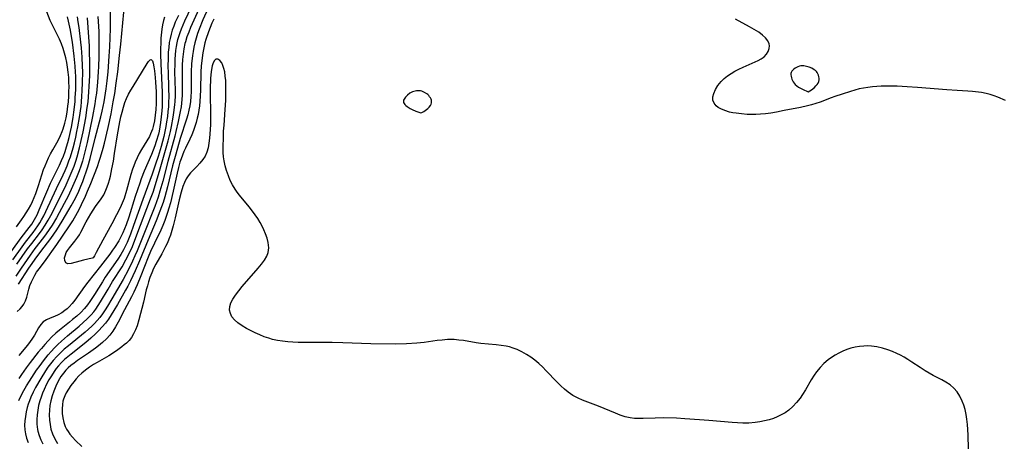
# Model space of a CAD drawing. Header units: inches. Extents: x 1073367 to 1082519, y 1569854 to 1574957.
# Tile 423 of 565: x 1079294 to 1079624, y 1573180 to 1573321. Entities that reach past the tile are written whole.
import ezdxf

# ---------------------------------------------------------------- set-up
doc = ezdxf.new("R2010")
doc.units = ezdxf.units.IN
doc.header["$MEASUREMENT"] = 0
doc.layers.add('CGG_CurvaNivelLidar_v1', color=7, linetype='Continuous', lineweight=30, true_color=0x008008)

msp = doc.modelspace()

# ---------------------------------------------------------------- linework, layer by layer
at = {"layer": 'CGG_CurvaNivelLidar_v1'}
for points in [[(1079356.8341, 1573331.0958, 71.5), (1079351.2113, 1573318.459, 71.5), (1079350.555, 1573316.8708, 71.5), (1079349.9569, 1573315.2708, 71.5), (1079349.4458, 1573313.65, 71.5), (1079349.2849, 1573313.0417, 71.5), (1079348.9122, 1573311.2709, 71.5), (1079348.6491, 1573309.4734, 71.5), (1079348.4723, 1573307.6567, 71.5), (1079348.3648, 1573305.8267, 71.5), (1079348.3149, 1573303.9884, 71.5), (1079348.3702, 1573297.3302, 71.5), (1079348.3483, 1573295.7799, 71.5), (1079348.2732, 1573294.2355, 71.5), (1079348.1639, 1573293.0394, 71.5), (1079348.0064, 1573291.837, 71.5), (1079347.739, 1573290.2077, 71.5), (1079347.0807, 1573286.9529, 71.5), (1079346.2865, 1573283.5251, 71.5), (1079345.9014, 1573281.9928, 71.5), (1079343.5954, 1573273.4295, 71.5), (1079341.8593, 1573266.8326, 71.5), (1079340.9212, 1573263.5687, 71.5), (1079340.2646, 1573261.516, 71.5), (1079339.147, 1573258.4166, 71.5), (1079335.3014, 1573248.6009, 71.5), (1079333.2468, 1573243.5162, 71.5), (1079332.5104, 1573241.8008, 71.5), (1079331.737, 1573240.103, 71.5), (1079330.1829, 1573237.0001, 71.5), (1079328.5216, 1573233.9528, 71.5), (1079324.7352, 1573227.3826, 71.5), (1079323.2656, 1573224.9145, 71.5), (1079322.5031, 1573223.7053, 71.5), (1079321.6185, 1573222.399, 71.5), (1079320.6757, 1573221.1387, 71.5), (1079319.8312, 1573220.1265, 71.5), (1079318.9398, 1573219.1523, 71.5), (1079318.0068, 1573218.2133, 71.5), (1079316.901, 1573217.1844, 71.5), (1079315.7584, 1573216.1882, 71.5), (1079310.2175, 1573211.6945, 71.5), (1079308.7836, 1573210.4827, 71.5), (1079307.4975, 1573209.3039, 71.5), (1079306.2665, 1573208.0695, 71.5), (1079305.0984, 1573206.7767, 71.5), (1079304.1667, 1573205.6367, 71.5), (1079303.2828, 1573204.4573, 71.5), (1079302.4437, 1573203.2434, 71.5), (1079300.8797, 1573200.7346, 71.5), (1079299.1343, 1573197.6469, 71.5), (1079298.3262, 1573196.0765, 71.5), (1079297.5393, 1573194.3784, 71.5), (1079297.0577, 1573193.1729, 71.5), (1079296.6711, 1573192.0489, 71.5), (1079296.3383, 1573190.9126, 71.5), (1079295.9927, 1573189.4566, 71.5), (1079295.7322, 1573187.9937, 71.5), (1079295.5588, 1573186.5321, 71.5), (1079295.4826, 1573185.0049, 71.5), (1079295.5469, 1573183.4936, 71.5), (1079295.7672, 1573182.0733, 71.5), (1079296.1274, 1573180.6766, 71.5), (1079296.6319, 1573179.2451, 71.5)], [(1079293.5741, 1573193.2616, 71), (1079294.3365, 1573194.986, 71), (1079295.1964, 1573196.6723, 71), (1079296.1039, 1573198.2463, 71), (1079297.0698, 1573199.7918, 71), (1079299.5149, 1573203.4733, 71), (1079300.6435, 1573205.0846, 71), (1079301.8093, 1573206.6647, 71), (1079303.3444, 1573208.589, 71), (1079304.4022, 1573209.7922, 71), (1079305.5022, 1573210.9559, 71), (1079306.6373, 1573212.0839, 71), (1079307.803, 1573213.1778, 71), (1079309.8903, 1573214.9964, 71), (1079313.7473, 1573218.2075, 71), (1079315.1498, 1573219.43, 71), (1079316.5021, 1573220.6931, 71), (1079317.7802, 1573222.0168, 71), (1079318.7042, 1573223.0998, 71), (1079319.3927, 1573224.0008, 71), (1079320.2067, 1573225.1748, 71), (1079320.9762, 1573226.3835, 71), (1079323.5005, 1573230.6813, 71), (1079325.0164, 1573233.1925, 71), (1079328.1773, 1573238.1677, 71), (1079329.5075, 1573240.4835, 71), (1079330.5968, 1573242.6393, 71), (1079331.6389, 1573244.9743, 71), (1079333.1948, 1573248.8661, 71), (1079337.7481, 1573260.9202, 71), (1079338.597, 1573263.2468, 71), (1079339.4551, 1573265.8118, 71), (1079341.0165, 1573270.9869, 71), (1079343.6415, 1573280.385, 71), (1079344.4199, 1573283.5507, 71), (1079344.7775, 1573285.2207, 71), (1079345.3759, 1573288.4019, 71), (1079345.6185, 1573289.9114, 71), (1079345.93, 1573292.4896, 71), (1079346.0109, 1573293.5569, 71), (1079346.0835, 1573295.4916, 71), (1079346.087, 1573297.3272, 71), (1079345.9541, 1573303.5158, 71), (1079345.9728, 1573306.2678, 71), (1079346.0309, 1573307.7737, 71), (1079346.1298, 1573309.2721, 71), (1079346.2763, 1573310.7601, 71), (1079346.4483, 1573312.033, 71), (1079346.6731, 1573313.2933, 71), (1079346.9189, 1573314.3748, 71), (1079347.215, 1573315.4431, 71), (1079347.6407, 1573316.7196, 71), (1079348.1252, 1573317.9803, 71), (1079349.2743, 1573320.6252, 71), (1079352.6085, 1573327.8096, 71)], [(1079357.0781, 1573324.916, 72), (1079355.3346, 1573320.9612, 72), (1079354.1215, 1573317.9157, 72), (1079353.5592, 1573316.3823, 72), (1079353.044, 1573314.8387, 72), (1079352.598, 1573313.2783, 72), (1079352.271, 1573311.8523, 72), (1079352.0105, 1573310.4108, 72), (1079351.8172, 1573309.0369, 72), (1079351.553, 1573306.2665, 72), (1079351.4174, 1573303.5075, 72), (1079351.35, 1573296.8677, 72), (1079351.2734, 1573295.2474, 72), (1079351.1265, 1573293.6374, 72), (1079350.9116, 1573292.1643, 72), (1079350.6188, 1573290.7052, 72), (1079350.231, 1573289.1859, 72), (1079349.784, 1573287.6777, 72), (1079347.7174, 1573281.209, 72), (1079346.1875, 1573275.9957, 72), (1079345.1651, 1573272.0661, 72), (1079343.4814, 1573264.9648, 72), (1079342.5715, 1573261.6628, 72), (1079341.9768, 1573259.7801, 72), (1079340.9136, 1573256.8276, 72), (1079339.6156, 1573253.5585, 72), (1079336.9278, 1573247.1896, 72), (1079334.0523, 1573240.1857, 72), (1079332.5488, 1573236.7756, 72), (1079330.9842, 1573233.4787, 72), (1079330.1038, 1573231.7188, 72), (1079329.3634, 1573230.3283, 72), (1079326.6099, 1573225.4703, 72), (1079325.4641, 1573223.5242, 72), (1079324.5521, 1573222.0514, 72), (1079323.595, 1573220.6135, 72), (1079322.5736, 1573219.225, 72), (1079321.5379, 1573217.9736, 72), (1079320.4377, 1573216.7734, 72), (1079319.2828, 1573215.6192, 72), (1079317.7363, 1573214.2056, 72), (1079316.0035, 1573212.7545, 72), (1079311.0556, 1573208.8843, 72), (1079309.9651, 1573207.9964, 72), (1079308.9108, 1573207.0741, 72), (1079307.854, 1573206.0483, 72), (1079306.8618, 1573204.9638, 72), (1079306.0787, 1573204.0006, 72), (1079305.3459, 1573202.9977, 72), (1079304.4534, 1573201.624, 72), (1079303.6295, 1573200.2027, 72), (1079302.8611, 1573198.7464, 72), (1079302.0091, 1573196.9697, 72), (1079301.4773, 1573195.73, 72), (1079300.9989, 1573194.4734, 72), (1079300.5854, 1573193.1993, 72), (1079300.1885, 1573191.6572, 72), (1079299.8844, 1573190.0876, 72), (1079299.676, 1573188.5123, 72), (1079299.5724, 1573186.9405, 72), (1079299.5905, 1573185.3819, 72), (1079299.7935, 1573183.6272, 72), (1079299.9089, 1573183.0645, 72), (1079300.329, 1573181.5899, 72), (1079300.8903, 1573180.1571, 72), (1079301.5732, 1573178.7724, 72)], [(1079291.2335, 1573243.5662, 72.5), (1079294.289, 1573247.8225, 72.5), (1079296.9897, 1573251.3059, 72.5), (1079297.8436, 1573252.4922, 72.5), (1079298.8279, 1573254.0515, 72.5), (1079299.6568, 1573255.6174, 72.5), (1079300.3903, 1573257.2204, 72.5), (1079302.8914, 1573263.3436, 72.5), (1079304.1213, 1573266.1877, 72.5), (1079304.7786, 1573267.5885, 72.5), (1079307.153, 1573272.233, 72.5), (1079307.9105, 1573273.8389, 72.5), (1079308.5252, 1573275.3197, 72.5), (1079309.0793, 1573276.8287, 72.5), (1079309.5815, 1573278.3605, 72.5), (1079310.0376, 1573279.9113, 72.5), (1079310.4502, 1573281.478, 72.5), (1079310.9225, 1573283.5305, 72.5), (1079311.2185, 1573285.0042, 72.5), (1079311.7674, 1573288.274, 72.5), (1079312.0158, 1573290.0692, 72.5), (1079312.3912, 1573293.512, 72.5), (1079312.4932, 1573294.8792, 72.5), (1079312.6192, 1573297.6195, 72.5), (1079312.6509, 1573299.3905, 72.5), (1079312.6267, 1573302.1341, 72.5), (1079312.5769, 1573303.5051, 72.5), (1079312.459, 1573305.428, 72.5), (1079312.1235, 1573308.8546, 72.5), (1079311.4974, 1573313.5649, 72.5), (1079311.0961, 1573316.1062, 72.5), (1079310.8303, 1573317.5849, 72.5), (1079310.2153, 1573320.5181, 72.5), (1079309.8579, 1573321.9681, 72.5)], [(1079291.478, 1573240.464, 72), (1079294.6171, 1573244.8917, 72), (1079295.7231, 1573246.4021, 72), (1079298.3324, 1573249.7183, 72), (1079299.1497, 1573250.8001, 72), (1079299.9315, 1573251.9077, 72), (1079300.5634, 1573252.8818, 72), (1079301.1589, 1573253.8802, 72), (1079301.9255, 1573255.2988, 72), (1079302.6421, 1573256.7495, 72), (1079306.1656, 1573264.4583, 72), (1079308.3671, 1573268.9646, 72), (1079309.0806, 1573270.4974, 72), (1079309.7467, 1573272.0523, 72), (1079310.3617, 1573273.654, 72), (1079310.8347, 1573275.0291, 72), (1079311.751, 1573278.0899, 72), (1079312.1917, 1573279.7748, 72), (1079312.6304, 1573281.6301, 72), (1079313.029, 1573283.4968, 72), (1079313.3333, 1573285.061, 72), (1079313.8768, 1573288.2032, 72), (1079314.4107, 1573291.979, 72), (1079314.5792, 1573293.5166, 72), (1079314.7347, 1573295.3463, 72), (1079314.8484, 1573297.1799, 72), (1079314.9532, 1573299.9674, 72), (1079314.9642, 1573303.5119, 72), (1079314.9087, 1573305.4413, 72), (1079314.7547, 1573308.5283, 72), (1079314.527, 1573311.6262, 72), (1079314.3472, 1573313.5653, 72), (1079313.7917, 1573318.3801, 72), (1079313.5031, 1573320.3582, 72), (1079313.2321, 1573321.9553, 72)], [(1079320.0939, 1573322.0951, 71), (1079320.2105, 1573320.4295, 71), (1079320.3667, 1573317.0913, 71), (1079320.4095, 1573315.4205, 71), (1079320.4267, 1573311.8165, 71), (1079320.3839, 1573308.5685, 71), (1079320.2813, 1573305.3255, 71), (1079320.1875, 1573303.5271, 71), (1079319.9393, 1573300.1372, 71), (1079319.5639, 1573296.4207, 71), (1079319.3226, 1573294.5708, 71), (1079319.0454, 1573292.798, 71), (1079318.2484, 1573288.5638, 71), (1079316.4557, 1573279.8277, 71), (1079316.0562, 1573278.0424, 71), (1079315.2695, 1573274.9143, 71), (1079314.8829, 1573273.5718, 71), (1079314.3614, 1573271.932, 71), (1079313.7926, 1573270.3084, 71), (1079312.9429, 1573268.1194, 71), (1079311.5996, 1573265.0428, 71), (1079310.0729, 1573261.8947, 71), (1079308.7489, 1573259.3769, 71), (1079306.1297, 1573254.5572, 71), (1079304.7006, 1573252.1439, 71), (1079303.7353, 1573250.6555, 71), (1079302.7216, 1573249.2016, 71), (1079301.7943, 1573247.9577, 71), (1079298.9379, 1573244.2863, 71), (1079297.349, 1573242.1087, 71), (1079294.3387, 1573237.6609, 71), (1079292.5011, 1573235.0109, 71)], [(1079292.8001, 1573251.5731, 73), (1079294.4782, 1573253.9121, 73), (1079295.2212, 1573255.0271, 73), (1079296.7622, 1573257.4623, 73), (1079297.5315, 1573258.8009, 73), (1079298.154, 1573260.0679, 73), (1079298.7147, 1573261.381, 73), (1079299.2307, 1573262.7279, 73), (1079300.1659, 1573265.4799, 73), (1079301.2563, 1573269.0267, 73), (1079301.8573, 1573270.7813, 73), (1079302.3594, 1573272.0568, 73), (1079303.5325, 1573274.6993, 73), (1079304.197, 1573276.0624, 73), (1079304.9004, 1573277.399, 73), (1079306.6967, 1573280.5492, 73), (1079307.5211, 1573282.1537, 73), (1079308.1151, 1573283.5622, 73), (1079308.4369, 1573284.4666, 73), (1079308.9749, 1573286.297, 73), (1079309.4066, 1573288.1735, 73), (1079309.7518, 1573290.0838, 73), (1079310.022, 1573292.0181, 73), (1079310.1824, 1573293.5426, 73), (1079310.3095, 1573295.3622, 73), (1079310.3672, 1573296.9281, 73), (1079310.3812, 1573298.496, 73), (1079310.3525, 1573300.0635, 73), (1079310.2789, 1573301.6277, 73), (1079310.1289, 1573303.4372, 73), (1079309.9135, 1573305.119, 73), (1079309.6341, 1573306.7212, 73), (1079309.287, 1573308.3062, 73), (1079308.8732, 1573309.8703, 73), (1079308.3893, 1573311.4087, 73), (1079307.8278, 1573312.9152, 73), (1079307.1467, 1573314.4776, 73), (1079304.7488, 1573319.3894, 73), (1079304.1034, 1573320.8123, 73), (1079302.9011, 1573323.6988, 73)], [(1079292.8611, 1573239.0931, 71.5), (1079296.4346, 1573244.1311, 71.5), (1079297.8699, 1573246.0188, 71.5), (1079300.4793, 1573249.342, 71.5), (1079301.3552, 1573250.54, 71.5), (1079302.4168, 1573252.1252, 71.5), (1079303.4041, 1573253.7607, 71.5), (1079304.2857, 1573255.3718, 71.5), (1079305.8371, 1573258.4129, 71.5), (1079309.4093, 1573265.7048, 71.5), (1079310.8212, 1573268.7954, 71.5), (1079311.4758, 1573270.3615, 71.5), (1079312.0886, 1573271.9687, 71.5), (1079312.648, 1573273.5956, 71.5), (1079313.1041, 1573275.0715, 71.5), (1079313.9098, 1573278.0584, 71.5), (1079314.4988, 1573280.5743, 71.5), (1079315.1097, 1573283.4781, 71.5), (1079315.9824, 1573288.1817, 71.5), (1079316.5289, 1573291.6425, 71.5), (1079316.768, 1573293.525, 71.5), (1079317.0739, 1573296.8511, 71.5), (1079317.1926, 1573298.6865, 71.5), (1079317.3403, 1573302.3646, 71.5), (1079317.3687, 1573306.6416, 71.5), (1079317.3054, 1573310.3812, 71.5), (1079317.2402, 1573312.2511, 71.5), (1079317.0865, 1573315.1947, 71.5), (1079316.8588, 1573318.4541, 71.5), (1079316.5369, 1573321.7024, 71.5)], [(1079292.9387, 1573223.1956, 70), (1079293.9537, 1573224.0759, 70), (1079294.6335, 1573224.8003, 70), (1079295.2024, 1573225.5843, 70), (1079295.7636, 1573226.7288, 70), (1079296.1755, 1573227.9747, 70), (1079296.8885, 1573230.6519, 70), (1079297.2793, 1573231.8616, 70), (1079297.7529, 1573233.0704, 70), (1079298.316, 1573234.2678, 70), (1079298.8844, 1573235.3125, 70), (1079299.5139, 1573236.3337, 70), (1079300.3373, 1573237.5171, 70), (1079302.0938, 1573239.8605, 70), (1079306.2414, 1573245.6593, 70), (1079310.3378, 1573251.5342, 70), (1079311.6276, 1573253.5737, 70), (1079313.2539, 1573256.3731, 70), (1079314.0175, 1573257.8065, 70), (1079314.6158, 1573259.0087, 70), (1079315.9255, 1573261.8434, 70), (1079316.6348, 1573263.4752, 70), (1079317.7339, 1573266.1571, 70), (1079319.929, 1573271.8216, 70), (1079320.5311, 1573273.5896, 70), (1079320.9625, 1573274.9684, 70), (1079321.8352, 1573277.995, 70), (1079322.2734, 1573279.6427, 70), (1079323.5245, 1573284.9064, 70), (1079324.4893, 1573289.4308, 70), (1079325.2555, 1573293.5139, 70), (1079325.7212, 1573296.3405, 70), (1079326.2464, 1573299.8112, 70), (1079326.7443, 1573303.526, 70), (1079327.3748, 1573308.9931, 70), (1079327.7709, 1573312.8312, 70), (1079328.749, 1573323.5851, 70)], [(1079293.4454, 1573232.2835, 70.5), (1079296.944, 1573237.671, 70.5), (1079297.9749, 1573239.2148, 70.5), (1079299.0402, 1573240.7315, 70.5), (1079300.9242, 1573243.2491, 70.5), (1079303.1784, 1573246.1618, 70.5), (1079304.2807, 1573247.6444, 70.5), (1079305.2861, 1573249.0962, 70.5), (1079306.2551, 1573250.5784, 70.5), (1079308.0481, 1573253.4545, 70.5), (1079310.3582, 1573257.2753, 70.5), (1079311.1402, 1573258.6216, 70.5), (1079312.506, 1573261.1611, 70.5), (1079313.652, 1573263.5564, 70.5), (1079314.3566, 1573265.169, 70.5), (1079315.0139, 1573266.8018, 70.5), (1079315.607, 1573268.42, 70.5), (1079316.1578, 1573270.0545, 70.5), (1079316.6745, 1573271.7015, 70.5), (1079317.4596, 1573274.444, 70.5), (1079319.1822, 1573281.2823, 70.5), (1079321.0435, 1573288.5001, 70.5), (1079321.4943, 1573290.3753, 70.5), (1079322.1539, 1573293.553, 70.5), (1079322.4053, 1573294.9916, 70.5), (1079322.8373, 1573297.8828, 70.5), (1079323.1722, 1573300.5572, 70.5), (1079323.4877, 1573303.5282, 70.5), (1079323.9096, 1573308.8352, 70.5), (1079324.097, 1573311.9881, 70.5), (1079324.2299, 1573315.0404, 70.5), (1079324.3126, 1573317.9896, 70.5), (1079324.3473, 1573320.7419, 70.5), (1079324.317, 1573323.6279, 70.5)], [(1079342.4864, 1573321.9394, 70), (1079342.1311, 1573320.8049, 70), (1079341.7951, 1573319.3426, 70), (1079341.5546, 1573317.8487, 70), (1079341.2479, 1573314.9017, 70), (1079341.1542, 1573313.4596, 70), (1079341.0874, 1573311.1041, 70), (1079341.0921, 1573309.477, 70), (1079341.1814, 1573306.2052, 70), (1079341.6225, 1573296.7899, 70), (1079341.6521, 1573293.5143, 70), (1079341.6014, 1573291.9768, 70), (1079341.5129, 1573290.4433, 70), (1079341.3553, 1573288.5078, 70), (1079341.1331, 1573286.584, 70), (1079340.9029, 1573285.1046, 70), (1079340.6161, 1573283.638, 70), (1079340.3833, 1573282.6358, 70), (1079339.6891, 1573280.1698, 70), (1079339.2046, 1573278.717, 70), (1079338.6735, 1573277.2846, 70), (1079338.0968, 1573275.8753, 70), (1079335.6591, 1573270.2485, 70), (1079334.6333, 1573267.6841, 70), (1079334.1124, 1573266.267, 70), (1079332.6134, 1573261.781, 70), (1079330.4725, 1573254.7925, 70), (1079329.5868, 1573252.2894, 70), (1079329.0338, 1573250.8984, 70), (1079328.4344, 1573249.5329, 70), (1079327.7769, 1573248.1998, 70), (1079327.0533, 1573246.9033, 70), (1079325.6685, 1573244.6787, 70), (1079325.0341, 1573243.7364, 70), (1079324.0921, 1573242.4294, 70), (1079320.9093, 1573238.3278, 70), (1079316.6787, 1573233.0036, 70), (1079315.5989, 1573231.5512, 70), (1079312.3352, 1573226.989, 70), (1079311.3946, 1573225.7977, 70), (1079310.3946, 1573224.7007, 70), (1079309.7151, 1573224.0665, 70), (1079309.0047, 1573223.4851, 70), (1079307.9318, 1573222.7384, 70), (1079306.7086, 1573222.0464, 70), (1079305.4775, 1573221.4772, 70), (1079304.102, 1573220.9333, 70), (1079302.8252, 1573220.3836, 70), (1079301.7131, 1573219.6798, 70), (1079300.879, 1573218.8005, 70), (1079300.1618, 1573217.7326, 70), (1079298.7665, 1573215.2735, 70), (1079297.9135, 1573213.9309, 70), (1079297.3264, 1573213.1007, 70), (1079296.4194, 1573211.9236, 70), (1079293.5121, 1573208.3883, 70)], [(1079347.1049, 1573322.4268, 70.5), (1079346.0729, 1573320.1809, 70.5), (1079345.528, 1573318.8609, 70.5), (1079345.0446, 1573317.5214, 70.5), (1079344.6375, 1573316.1552, 70.5), (1079344.3066, 1573314.767, 70.5), (1079344.0485, 1573313.3603, 70.5), (1079343.8429, 1573311.776, 70.5), (1079343.7083, 1573310.1768, 70.5), (1079343.6243, 1573308.4033, 70.5), (1079343.5963, 1573305.1529, 70.5), (1079343.6267, 1573303.5213, 70.5), (1079343.8173, 1573298.0328, 70.5), (1079343.8575, 1573295.0282, 70.5), (1079343.8244, 1573293.5289, 70.5), (1079343.7309, 1573291.8732, 70.5), (1079343.5839, 1573290.2213, 70.5), (1079343.3922, 1573288.5732, 70.5), (1079343.1469, 1573286.8383, 70.5), (1079342.8737, 1573285.2022, 70.5), (1079342.5555, 1573283.5739, 70.5), (1079342.169, 1573281.8751, 70.5), (1079341.737, 1573280.1856, 70.5), (1079341.2686, 1573278.5018, 70.5), (1079340.2597, 1573275.1514, 70.5), (1079339.436, 1573272.5643, 70.5), (1079338.3061, 1573269.2577, 70.5), (1079335.1621, 1573260.7599, 70.5), (1079332.0638, 1573251.9992, 70.5), (1079330.9909, 1573249.1121, 70.5), (1079329.8557, 1573246.3204, 70.5), (1079329.234, 1573244.9559, 70.5), (1079328.6787, 1573243.8455, 70.5), (1079327.8309, 1573242.3365, 70.5), (1079326.7832, 1573240.7015, 70.5), (1079322.5329, 1573234.6309, 70.5), (1079321.5679, 1573233.165, 70.5), (1079318.9258, 1573228.8889, 70.5), (1079318.0653, 1573227.5516, 70.5), (1079317.3218, 1573226.478, 70.5), (1079316.5439, 1573225.4338, 70.5), (1079315.5392, 1573224.204, 70.5), (1079314.2992, 1573222.879, 70.5), (1079312.9776, 1573221.6261, 70.5), (1079311.5988, 1573220.4268, 70.5), (1079310.575, 1573219.5825, 70.5), (1079307.2097, 1573216.9171, 70.5), (1079305.9549, 1573215.8651, 70.5), (1079304.641, 1573214.6303, 70.5), (1079303.3775, 1573213.3303, 70.5), (1079302.2316, 1573212.0871, 70.5), (1079301.115, 1573210.8085, 70.5), (1079300.0738, 1573209.543, 70.5), (1079297.346, 1573206.0627, 70.5), (1079296.0027, 1573204.2848, 70.5), (1079294.437, 1573202.0436, 70.5), (1079293.5523, 1573200.6648, 70.5)], [(1079358.9998, 1573321.2459, 72.5), (1079358.341, 1573319.8542, 72.5), (1079357.7333, 1573318.4349, 72.5), (1079357.1733, 1573316.993, 72.5), (1079356.3107, 1573314.4362, 72.5), (1079355.9959, 1573313.3294, 72.5), (1079355.5966, 1573311.6343, 72.5), (1079355.2763, 1573309.917, 72.5), (1079354.9245, 1573307.3842, 72.5), (1079354.7416, 1573305.4491, 72.5), (1079354.6243, 1573303.5055, 72.5), (1079354.4946, 1573297.3953, 72.5), (1079354.4326, 1573295.4802, 72.5), (1079354.313, 1573293.5762, 72.5), (1079354.1644, 1573292.1316, 72.5), (1079353.9656, 1573290.698, 72.5), (1079353.7189, 1573289.2778, 72.5), (1079353.4522, 1573288.0085, 72.5), (1079353.0884, 1573286.5945, 72.5), (1079352.6607, 1573285.2032, 72.5), (1079352.1739, 1573283.8368, 72.5), (1079351.5869, 1573282.3955, 72.5), (1079350.9415, 1573280.9898, 72.5), (1079349.4423, 1573277.9864, 72.5), (1079348.9169, 1573276.8016, 72.5), (1079348.4364, 1573275.5884, 72.5), (1079347.9979, 1573274.3506, 72.5), (1079347.6378, 1573273.2172, 72.5), (1079347.1414, 1573271.4265, 72.5), (1079346.7084, 1573269.6202, 72.5), (1079345.3793, 1573263.5309, 72.5), (1079344.405, 1573259.5806, 72.5), (1079343.9208, 1573257.8317, 72.5), (1079343.4914, 1573256.4269, 72.5), (1079342.5327, 1573253.6574, 72.5), (1079341.9091, 1573252.0619, 72.5), (1079341.2299, 1573250.4946, 72.5), (1079339.0723, 1573246.1384, 72.5), (1079337.7553, 1573243.2632, 72.5), (1079336.9964, 1573241.4426, 72.5), (1079334.4802, 1573235.0858, 72.5), (1079333.256, 1573232.1554, 72.5), (1079332.1193, 1573229.6122, 72.5), (1079331.3774, 1573228.1158, 72.5), (1079329.0326, 1573223.7024, 72.5), (1079326.8871, 1573219.5515, 72.5), (1079326.0159, 1573218.013, 72.5), (1079325.0552, 1573216.5403, 72.5), (1079324.0332, 1573215.2299, 72.5), (1079322.9096, 1573213.9958, 72.5), (1079321.6553, 1573212.7927, 72.5), (1079320.3202, 1573211.6645, 72.5), (1079319.2931, 1573210.881, 72.5), (1079316.9694, 1573209.2402, 72.5), (1079313.2461, 1573206.6949, 72.5), (1079312.1063, 1573205.876, 72.5), (1079311.0081, 1573205.0225, 72.5), (1079310.14, 1573204.2732, 72.5), (1079309.3253, 1573203.4773, 72.5), (1079308.4865, 1573202.5152, 72.5), (1079307.6485, 1573201.3548, 72.5), (1079306.7242, 1573199.7855, 72.5), (1079305.9258, 1573198.1323, 72.5), (1079305.2336, 1573196.42, 72.5), (1079304.6939, 1573194.829, 72.5), (1079304.2625, 1573193.207, 72.5), (1079303.9811, 1573191.6659, 72.5), (1079303.8125, 1573190.1091, 72.5), (1079303.751, 1573188.5479, 72.5), (1079303.8144, 1573186.7511, 72.5), (1079303.9955, 1573185.2265, 72.5), (1079304.3136, 1573183.7356, 72.5), (1079304.8677, 1573182.0841, 72.5), (1079305.6021, 1573180.5023, 72.5), (1079306.5346, 1573178.9371, 72.5)], [(1079624.8377, 1573293.9304, 72.5), (1079622.2637, 1573295.0444, 72.5), (1079620.9679, 1573295.5463, 72.5), (1079619.6426, 1573295.9918, 72.5), (1079618.299, 1573296.3486, 72.5), (1079616.7802, 1573296.623, 72.5), (1079613.7243, 1573296.9601, 72.5), (1079612.1968, 1573297.0761, 72.5), (1079608.5226, 1573297.2579, 72.5), (1079605.1345, 1573297.4784, 72.5), (1079595.268, 1573298.3132, 72.5), (1079591.7323, 1573298.5754, 72.5), (1079588.4705, 1573298.7377, 72.5), (1079586.9134, 1573298.7709, 72.5), (1079585.3599, 1573298.7731, 72.5), (1079583.097, 1573298.7207, 72.5), (1079581.5924, 1573298.6411, 72.5), (1079580.0988, 1573298.5184, 72.5), (1079578.6197, 1573298.3462, 72.5), (1079577.1206, 1573298.1107, 72.5), (1079575.6463, 1573297.8128, 72.5), (1079574.203, 1573297.449, 72.5), (1079572.7002, 1573296.9895, 72.5), (1079569.9658, 1573296.0681, 72.5), (1079567.4801, 1573295.2784, 72.5), (1079566.2645, 1573294.8716, 72.5), (1079562.5172, 1573293.4, 72.5), (1079561.0789, 1573292.9132, 72.5), (1079559.6019, 1573292.4697, 72.5), (1079558.2686, 1573292.1156, 72.5), (1079555.9792, 1573291.5927, 72.5), (1079550.4992, 1573290.5915, 72.5), (1079547.8562, 1573290.0224, 72.5), (1079546.035, 1573289.7174, 72.5), (1079544.1792, 1573289.4852, 72.5), (1079542.5022, 1573289.3282, 72.5), (1079541.0205, 1573289.2518, 72.5), (1079539.5346, 1573289.2367, 72.5), (1079538.0528, 1573289.2826, 72.5), (1079536.1894, 1573289.4288, 72.5), (1079534.3686, 1573289.6625, 72.5), (1079533.2524, 1573289.8528, 72.5), (1079532.1729, 1573290.0828, 72.5), (1079530.5855, 1573290.5418, 72.5), (1079529.1663, 1573291.1443, 72.5), (1079528.3661, 1573291.6248, 72.5), (1079527.6829, 1573292.1775, 72.5), (1079526.9704, 1573293.0557, 72.5), (1079526.5795, 1573294.0465, 72.5), (1079526.5521, 1573295.129, 72.5), (1079526.8242, 1573296.2787, 72.5), (1079527.409, 1573297.6382, 72.5), (1079528.2369, 1573298.9996, 72.5), (1079529.2845, 1573300.3066, 72.5), (1079530.3111, 1573301.3176, 72.5), (1079531.413, 1573302.2238, 72.5), (1079532.6314, 1573303.0472, 72.5), (1079533.9333, 1573303.7916, 72.5), (1079535.2888, 1573304.4757, 72.5), (1079536.6707, 1573305.1153, 72.5), (1079540.7034, 1573306.8956, 72.5), (1079541.7457, 1573307.3952, 72.5), (1079542.8098, 1573307.9726, 72.5), (1079543.7339, 1573308.6179, 72.5), (1079544.5385, 1573309.4425, 72.5), (1079545.1232, 1573310.3662, 72.5), (1079545.4741, 1573311.3442, 72.5), (1079545.5642, 1573312.3342, 72.5), (1079545.478, 1573312.906, 72.5), (1079545.0078, 1573313.9492, 72.5), (1079544.2072, 1573314.9444, 72.5), (1079543.158, 1573315.899, 72.5), (1079541.9234, 1573316.8175, 72.5), (1079540.4438, 1573317.7698, 72.5), (1079538.8533, 1573318.6929, 72.5), (1079534.1958, 1573321.1772, 72.5)], [(1079612.3323, 1573177.0851, 73), (1079612.2524, 1573181.7082, 73), (1079612.1772, 1573183.5758, 73), (1079612.0288, 1573185.3072, 73), (1079611.8097, 1573187.0228, 73), (1079611.5388, 1573188.6514, 73), (1079611.1937, 1573190.2479, 73), (1079610.7777, 1573191.7187, 73), (1079610.26, 1573193.1341, 73), (1079609.4586, 1573194.7778, 73), (1079608.5504, 1573196.1638, 73), (1079607.4745, 1573197.4089, 73), (1079606.2082, 1573198.5131, 73), (1079604.8041, 1573199.4708, 73), (1079603.3716, 1573200.2763, 73), (1079600.517, 1573201.7324, 73), (1079599.1519, 1573202.4681, 73), (1079597.7946, 1573203.2674, 73), (1079596.1145, 1573204.3497, 73), (1079593.3884, 1573206.208, 73), (1079592.0019, 1573207.1085, 73), (1079590.7892, 1573207.829, 73), (1079589.548, 1573208.5003, 73), (1079588.2809, 1573209.1189, 73), (1079586.8144, 1573209.7511, 73), (1079585.3223, 1573210.3054, 73), (1079583.4904, 1573210.8636, 73), (1079581.6384, 1573211.2871, 73), (1079579.7754, 1573211.5525, 73), (1079578.4535, 1573211.6242, 73), (1079577.1793, 1573211.5871, 73), (1079575.7372, 1573211.4324, 73), (1079574.3043, 1573211.173, 73), (1079572.8868, 1573210.8184, 73), (1079571.4914, 1573210.3722, 73), (1079570.1402, 1573209.8407, 73), (1079568.8251, 1573209.2214, 73), (1079567.5744, 1573208.5277, 73), (1079566.3699, 1573207.7544, 73), (1079565.2173, 1573206.9041, 73), (1079563.8133, 1573205.6916, 73), (1079562.5126, 1573204.3644, 73), (1079561.3252, 1573202.9299, 73), (1079560.5131, 1573201.7847, 73), (1079559.5215, 1573200.2123, 73), (1079557.6191, 1573196.9388, 73), (1079556.6294, 1573195.3077, 73), (1079555.8219, 1573194.1025, 73), (1079554.6757, 1573192.6401, 73), (1079553.4098, 1573191.2962, 73), (1079552.0259, 1573190.0894, 73), (1079550.8093, 1573189.2227, 73), (1079549.5225, 1573188.4605, 73), (1079548.1746, 1573187.8024, 73), (1079546.8444, 1573187.2753, 73), (1079545.4742, 1573186.8359, 73), (1079543.9175, 1573186.4417, 73), (1079542.3314, 1573186.1349, 73), (1079540.7235, 1573185.9092, 73), (1079538.5825, 1573185.7372, 73), (1079536.5734, 1573185.7121, 73), (1079534.8044, 1573185.7708, 73), (1079533.0291, 1573185.8811, 73), (1079525.1366, 1573186.5844, 73), (1079522.0118, 1573186.8341, 73), (1079517.1004, 1573187.1851, 73), (1079514.2937, 1573187.3378, 73), (1079509.9177, 1573187.4533, 73), (1079507.2123, 1573187.4089, 73), (1079503.1614, 1573187.2503, 73), (1079501.7305, 1573187.2412, 73), (1079500.2213, 1573187.3093, 73), (1079498.7344, 1573187.4926, 73), (1079497.0806, 1573187.8697, 73), (1079495.4511, 1573188.3901, 73), (1079493.8356, 1573189.0069, 73), (1079488.1575, 1573191.4028, 73), (1079482.7949, 1573193.4467, 73), (1079481.363, 1573194.0694, 73), (1079480.426, 1573194.5308, 73), (1079479.5167, 1573195.0392, 73), (1079477.955, 1573196.1016, 73), (1079476.6918, 1573197.1318, 73), (1079475.4754, 1573198.2439, 73), (1079474.2909, 1573199.4133, 73), (1079470.4929, 1573203.3776, 73), (1079469.4249, 1573204.4469, 73), (1079468.0878, 1573205.694, 73), (1079466.7802, 1573206.7939, 73), (1079465.4216, 1573207.8146, 73), (1079464.0114, 1573208.7441, 73), (1079462.4295, 1573209.63, 73), (1079460.7944, 1573210.3888, 73), (1079459.5381, 1573210.8683, 73), (1079458.2554, 1573211.2598, 73), (1079457.104, 1573211.5248, 73), (1079455.4773, 1573211.7954, 73), (1079453.8278, 1573211.9901, 73), (1079448.6868, 1573212.4831, 73), (1079447.1114, 1573212.6994, 73), (1079442.7919, 1573213.3835, 73), (1079441.2547, 1573213.5848, 73), (1079439.7152, 1573213.7175, 73), (1079438.5203, 1573213.7525, 73), (1079437.3999, 1573213.7258, 73), (1079435.7045, 1573213.597, 73), (1079434.0038, 1573213.3986, 73), (1079429.6393, 1573212.8165, 73), (1079427.1947, 1573212.5652, 73), (1079423.6798, 1573212.3246, 73), (1079420.1555, 1573212.2162, 73), (1079411.7246, 1573212.3146, 73), (1079402.2561, 1573212.6739, 73), (1079398.7697, 1573212.7601, 73), (1079388.984, 1573212.7409, 73), (1079387.3133, 1573212.7671, 73), (1079385.5587, 1573212.8449, 73), (1079383.8123, 1573212.9816, 73), (1079382.0791, 1573213.1821, 73), (1079380.3657, 1573213.4561, 73), (1079378.681, 1573213.8186, 73), (1079377.4329, 1573214.1663, 73), (1079375.8972, 1573214.6942, 73), (1079374.3932, 1573215.3004, 73), (1079372.9218, 1573215.964, 73), (1079371.4873, 1573216.6685, 73), (1079369.9508, 1573217.487, 73), (1079368.5014, 1573218.3514, 73), (1079367.0953, 1573219.3423, 73), (1079365.8965, 1573220.4236, 73), (1079365.0956, 1573221.4287, 73), (1079364.5409, 1573222.502, 73), (1079364.2846, 1573223.6302, 73), (1079364.37, 1573224.8107, 73), (1079364.7468, 1573226.022, 73), (1079365.3504, 1573227.2509, 73), (1079366.2618, 1573228.6787, 73), (1079367.3382, 1573230.1096, 73), (1079368.5249, 1573231.5394, 73), (1079373.8908, 1573237.6757, 73), (1079374.9891, 1573239.018, 73), (1079375.9641, 1573240.3676, 73), (1079376.7439, 1573241.7507, 73), (1079377.1907, 1573242.9649, 73), (1079377.355, 1573243.779, 73), (1079377.4136, 1573244.5369, 73), (1079377.382, 1573245.4305, 73), (1079377.2559, 1573246.3315, 73), (1079376.8998, 1573247.7448, 73), (1079376.3967, 1573249.165, 73), (1079375.7936, 1573250.5913, 73), (1079375.215, 1573251.8262, 73), (1079374.571, 1573253.0503, 73), (1079373.7812, 1573254.3521, 73), (1079372.9108, 1573255.6269, 73), (1079371.979, 1573256.8773, 73), (1079370.8906, 1573258.2442, 73), (1079367.582, 1573262.2408, 73), (1079366.8193, 1573263.2258, 73), (1079366.1059, 1573264.2382, 73), (1079365.261, 1573265.6443, 73), (1079364.525, 1573267.1135, 73), (1079363.8867, 1573268.6334, 73), (1079363.2422, 1573270.5138, 73), (1079362.8193, 1573272.0742, 73), (1079362.4938, 1573273.6616, 73), (1079362.2955, 1573275.0774, 73), (1079362.1781, 1573276.5079, 73), (1079362.1342, 1573278.171, 73), (1079362.2054, 1573281.7685, 73), (1079362.2917, 1573283.7024, 73), (1079362.4219, 1573285.7259, 73), (1079362.8399, 1573290.9082, 73), (1079363.0113, 1573293.9875, 73), (1079363.0627, 1573295.6171, 73), (1079363.0821, 1573297.229, 73), (1079363.0578, 1573299.0892, 73), (1079362.9867, 1573300.6365, 73), (1079362.8577, 1573302.1201, 73), (1079362.6582, 1573303.5156, 73), (1079362.4006, 1573304.6922, 73), (1079362.0651, 1573305.7373, 73), (1079361.6443, 1573306.6125, 73), (1079361.0212, 1573307.3897, 73), (1079360.3454, 1573307.8063, 73), (1079359.7032, 1573307.797, 73), (1079359.2027, 1573307.3632, 73), (1079358.7925, 1573306.5879, 73), (1079358.4637, 1573305.5514, 73), (1079358.2118, 1573304.3169, 73), (1079358.0119, 1573302.6933, 73), (1079357.9075, 1573301.2011, 73), (1079357.8186, 1573298.0189, 73), (1079357.8861, 1573287.7039, 73), (1079357.867, 1573285.9448, 73), (1079357.8047, 1573284.2121, 73), (1079357.5756, 1573281.261, 73), (1079357.3729, 1573279.6541, 73), (1079357.0829, 1573278.1141, 73), (1079356.6699, 1573276.6621, 73), (1079356.0901, 1573275.3241, 73), (1079355.3219, 1573274.1229, 73), (1079354.3309, 1573272.9068, 73), (1079353.2507, 1573271.7578, 73), (1079351.2087, 1573269.7169, 73), (1079350.3625, 1573268.7133, 73), (1079349.6764, 1573267.6197, 73), (1079349.1029, 1573266.4126, 73), (1079348.614, 1573265.1168, 73), (1079348.0209, 1573263.1704, 73), (1079347.3737, 1573260.5729, 73), (1079346.0239, 1573254.5922, 73), (1079345.3179, 1573251.8848, 73), (1079344.4064, 1573248.7766, 73), (1079343.9327, 1573247.431, 73), (1079343.3971, 1573246.1591, 73), (1079342.802, 1573244.9179, 73), (1079341.5167, 1573242.4981, 73), (1079339.5169, 1573239.0749, 73), (1079338.789, 1573237.6288, 73), (1079338.1377, 1573236.1198, 73), (1079337.5483, 1573234.5634, 73), (1079337.0756, 1573233.166, 73), (1079336.6747, 1573231.8252, 73), (1079336.3168, 1573230.4671, 73), (1079335.3578, 1573226.2631, 73), (1079333.8306, 1573220.3647, 73), (1079333.2086, 1573218.3339, 73), (1079332.6868, 1573216.9811, 73), (1079332.0666, 1573215.6934, 73), (1079331.3338, 1573214.4893, 73), (1079330.5588, 1573213.4849, 73), (1079329.6843, 1573212.5734, 73), (1079328.9445, 1573211.9309, 73), (1079328.1625, 1573211.3198, 73), (1079326.7477, 1573210.2853, 73), (1079325.2602, 1573209.2743, 73), (1079323.7081, 1573208.3048, 73), (1079319.8394, 1573206.1003, 73), (1079318.6398, 1573205.3832, 73), (1079317.2644, 1573204.4947, 73), (1079315.9298, 1573203.5393, 73), (1079314.6793, 1573202.5056, 73), (1079313.7207, 1573201.5728, 73), (1079312.8227, 1573200.588, 73), (1079311.9671, 1573199.5715, 73), (1079311.0252, 1573198.3807, 73), (1079310.156, 1573197.1555, 73), (1079309.4025, 1573195.8767, 73), (1079308.9252, 1573194.838, 73), (1079308.5461, 1573193.7634, 73), (1079308.3521, 1573193.043, 73), (1079308.1577, 1573192.0173, 73), (1079308.0282, 1573190.4931, 73), (1079308.0661, 1573188.961, 73), (1079308.2613, 1573187.4425, 73), (1079308.6155, 1573185.96, 73), (1079309.1417, 1573184.5384, 73), (1079309.5599, 1573183.708, 73), (1079310.0851, 1573182.8635, 73), (1079310.6792, 1573182.0554, 73), (1079311.597, 1573180.9775, 73), (1079312.586, 1573179.9391, 73), (1079314.7319, 1573177.8485, 73)]]:
    msp.add_polyline3d(points, dxfattribs=at)
for points in [[(1079318.5, 1573241.1532, 69.5), (1079318.1701, 1573241.1088, 69.5), (1079315.2031, 1573240.4192, 69.5), (1079313.984, 1573240.0975, 69.5), (1079311.0714, 1573239.2328, 69.5), (1079309.9729, 1573239.17, 69.5), (1079309.3088, 1573239.5326, 69.5), (1079308.9413, 1573240.2364, 69.5), (1079308.894, 1573241.1718, 69.5), (1079309.175, 1573242.2248, 69.5), (1079309.4778, 1573242.9074, 69.5), (1079309.8512, 1573243.5735, 69.5), (1079310.5317, 1573244.565, 69.5), (1079312.3299, 1573246.7756, 69.5), (1079313.309, 1573248.0752, 69.5), (1079313.8481, 1573248.9314, 69.5), (1079314.3592, 1573249.8284, 69.5), (1079316.1878, 1573253.1909, 69.5), (1079317.7545, 1573255.936, 69.5), (1079318.5206, 1573257.1795, 69.5), (1079319.322, 1573258.3576, 69.5), (1079321.2118, 1573260.9069, 69.5), (1079322.0419, 1573262.3405, 69.5), (1079322.7688, 1573263.8884, 69.5), (1079323.2272, 1573265.0116, 69.5), (1079323.6427, 1573266.1696, 69.5), (1079324.0047, 1573267.3603, 69.5), (1079324.2922, 1573268.5134, 69.5), (1079324.7985, 1573270.9704, 69.5), (1079325.2718, 1573273.5808, 69.5), (1079325.7007, 1573276.2194, 69.5), (1079326.6312, 1573282.4808, 69.5), (1079327.4224, 1573286.7994, 69.5), (1079327.7769, 1573288.4498, 69.5), (1079328.1733, 1573290.0839, 69.5), (1079328.6259, 1573291.6941, 69.5), (1079329.152, 1573293.2706, 69.5), (1079329.708, 1573294.6561, 69.5), (1079330.3675, 1573296.0301, 69.5), (1079331.0955, 1573297.3642, 69.5), (1079331.8644, 1573298.6666, 69.5), (1079336.5935, 1573306.3332, 69.5), (1079337.1168, 1573307.0621, 69.5), (1079337.5788, 1573307.5341, 69.5), (1079337.9746, 1573307.6683, 69.5), (1079338.3586, 1573307.3045, 69.5), (1079338.6627, 1573306.4708, 69.5), (1079338.908, 1573305.2911, 69.5), (1079339.1099, 1573303.8607, 69.5), (1079339.3335, 1573301.6337, 69.5), (1079339.4495, 1573300.083, 69.5), (1079339.6046, 1573296.8287, 69.5), (1079339.6321, 1573295.1606, 69.5), (1079339.596, 1573292.9253, 69.5), (1079339.4909, 1573290.9473, 69.5), (1079339.3091, 1573288.9901, 69.5), (1079339.0295, 1573287.0697, 69.5), (1079338.6209, 1573285.204, 69.5), (1079338.3529, 1573284.2885, 69.5), (1079337.7835, 1573282.7672, 69.5), (1079337.3761, 1573281.8919, 69.5), (1079336.5565, 1573280.4255, 69.5), (1079334.7641, 1573277.5592, 69.5), (1079333.9747, 1573276.1537, 69.5), (1079333.247, 1573274.699, 69.5), (1079332.5808, 1573273.204, 69.5), (1079332.1183, 1573272.0478, 69.5), (1079331.6951, 1573270.8749, 69.5), (1079331.1281, 1573269.075, 69.5), (1079329.6553, 1573263.7514, 69.5), (1079328.8462, 1573261.0973, 69.5), (1079328.2614, 1573259.4525, 69.5), (1079327.5933, 1573257.9294, 69.5), (1079326.2808, 1573255.5694, 69.5), (1079324.7104, 1573252.5332, 69.5), (1079321.7203, 1573247.0997, 69.5), (1079319.5413, 1573242.9068, 69.5), (1079318.9774, 1573241.8925, 69.5)], [(1079558.5, 1573296.8649, 72.5), (1079559.6032, 1573297.5759, 72.5), (1079560.6164, 1573298.3535, 72.5), (1079561.1121, 1573298.8104, 72.5), (1079561.551, 1573299.2994, 72.5), (1079561.895, 1573299.8109, 72.5), (1079562.1228, 1573300.3662, 72.5), (1079562.2079, 1573300.8977, 72.5), (1079562.1937, 1573301.4062, 72.5), (1079562.1233, 1573301.9142, 72.5), (1079561.9989, 1573302.411, 72.5), (1079561.8167, 1573302.8854, 72.5), (1079561.5671, 1573303.3246, 72.5), (1079561.2807, 1573303.6775, 72.5), (1079560.9442, 1573303.9969, 72.5), (1079560.5693, 1573304.2868, 72.5), (1079559.7347, 1573304.7821, 72.5), (1079558.9063, 1573305.13, 72.5), (1079558.0066, 1573305.3903, 72.5), (1079557.533, 1573305.4818, 72.5), (1079557.0596, 1573305.5389, 72.5), (1079556.5898, 1573305.5553, 72.5), (1079556.1275, 1573305.5212, 72.5), (1079555.6048, 1573305.4094, 72.5), (1079555.0993, 1573305.2331, 72.5), (1079554.6145, 1573305.0076, 72.5), (1079554.1562, 1573304.743, 72.5), (1079553.7336, 1573304.4453, 72.5), (1079553.3598, 1573304.1171, 72.5), (1079553.0536, 1573303.7572, 72.5), (1079552.8404, 1573303.3609, 72.5), (1079552.7451, 1573302.9504, 72.5), (1079552.7373, 1573302.5116, 72.5), (1079552.7975, 1573302.0538, 72.5), (1079552.9113, 1573301.585, 72.5), (1079553.069, 1573301.1124, 72.5), (1079553.4979, 1573300.1851, 72.5), (1079553.7891, 1573299.7359, 72.5), (1079554.1941, 1573299.282, 72.5), (1079554.7188, 1573298.8378, 72.5), (1079555.3203, 1573298.4248, 72.5), (1079556.5998, 1573297.7125, 72.5)], [(1079428.5, 1573289.8095, 73), (1079428.7784, 1573289.9109, 73), (1079429.5062, 1573290.274, 73), (1079429.9555, 1573290.5465, 73), (1079430.4187, 1573290.8773, 73), (1079430.8977, 1573291.2945, 73), (1079431.3297, 1573291.7579, 73), (1079431.6909, 1573292.2445, 73), (1079431.958, 1573292.7298, 73), (1079432.1076, 1573293.1888, 73), (1079432.1307, 1573293.6104, 73), (1079432.0589, 1573294.022, 73), (1079431.9118, 1573294.4273, 73), (1079431.7067, 1573294.823, 73), (1079431.4551, 1573295.2047, 73), (1079431.1634, 1573295.5667, 73), (1079430.8343, 1573295.902, 73), (1079430.4843, 1573296.1923, 73), (1079429.7101, 1573296.6801, 73), (1079429.2963, 1573296.8749, 73), (1079428.8689, 1573297.0304, 73), (1079428.4294, 1573297.1384, 73), (1079427.9704, 1573297.1918, 73), (1079427.5043, 1573297.1956, 73), (1079427.0359, 1573297.1579, 73), (1079426.1101, 1573296.974, 73), (1079425.6626, 1573296.8277, 73), (1079425.2335, 1573296.64, 73), (1079424.8037, 1573296.3909, 73), (1079424.0217, 1573295.7822, 73), (1079423.3508, 1573295.0911, 73), (1079423.072, 1573294.7317, 73), (1079422.8473, 1573294.3697, 73), (1079422.6961, 1573294.0094, 73), (1079422.645, 1573293.655, 73), (1079422.7189, 1573293.3064, 73), (1079422.8985, 1573292.9669, 73), (1079423.1579, 1573292.6355, 73), (1079423.4772, 1573292.3117, 73), (1079423.8725, 1573291.9812, 73), (1079424.9525, 1573291.2749, 73), (1079425.5772, 1573290.9348, 73), (1079426.8061, 1573290.3793, 73), (1079427.8253, 1573290.0129, 73)]]:
    msp.add_polyline3d(points, close=True, dxfattribs=at)

doc.saveas('drawing.dxf')
